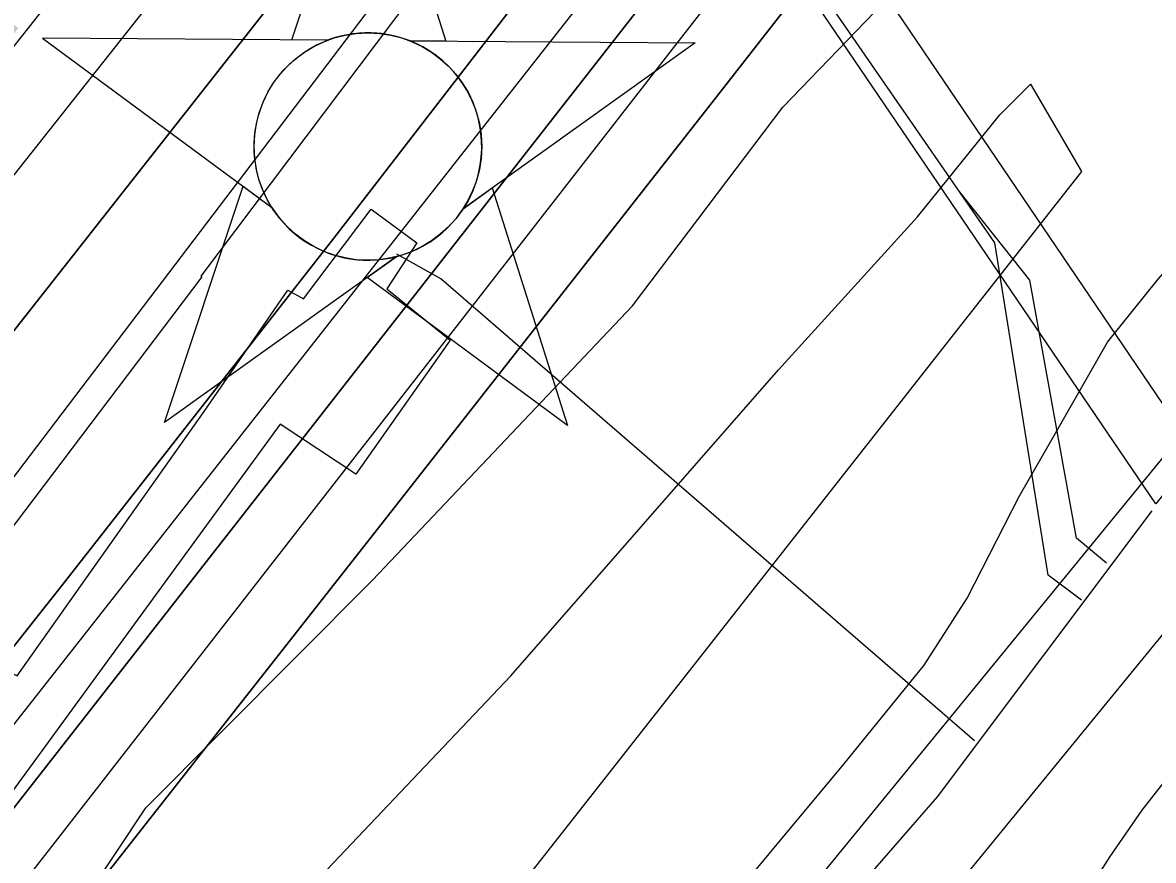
# Model space of a CAD drawing. Extents: x 3677843 to 3715951, y 511991 to 537744.
# Drawn here: x 3683599 to 3683902.5, y 519711.1 to 519936.1 of the extents above; entities that cross this region are included whole.
import ezdxf

# ---------------------------------------------------------------- set-up
doc = ezdxf.new("R2010")
doc.units = 0
for name, color, linetype in [('V-CHAN-DOCK', 7, 'Continuous'), ('V-CHAN-NAID', 7, 'Continuous'), ('V-FLOD-BASE', 7, 'Continuous'), ('V-LEVE-TOET', 7, 'Continuous'), ('V-RIVR-EDGE', 7, 'Continuous'), ('V-RIVR-FERY', 7, 'Continuous'), ('V-RRAP-RVMT', 7, 'Continuous'), ('V-RRAP-RVMT-IDEN', 7, 'Continuous'), ('V-SITE-VEGE', 7, 'Continuous'), ('V-SURV-LINE', 7, 'Continuous'), ('V-TOPO-DPTH', 7, 'Continuous'), ('V-TOPO-MAJR', 7, 'Continuous'), ('V-TOPO-MINR', 7, 'Continuous'), ('V-TOPO-WATR', 7, 'Continuous'), ('V-UTIL-LINE', 7, 'Continuous')]:
    doc.layers.add(name, color=color, linetype=linetype)

msp = doc.modelspace()

# ---------------------------------------------------------------- linework, layer by layer
at = {"layer": 'V-CHAN-DOCK'}
for points in [[(3683903.14, 519806.82), (3683793.09, 519969.03), (3683780.28, 519960.33), (3683767.52, 519979.14), (3683794.15, 519997.2), (3683914.02, 519820.41), (3683903.14, 519806.82)], [(3683384.11, 519466.17), (3683391.44, 519477.81), (3683398.99, 519489.31), (3683392.84, 519493.61), (3683481.62, 519614.18), (3683562.77, 519725.29), (3683591.41, 519763.58), (3683597.56, 519760.71), (3683647.69, 519831.64), (3683670.14, 519864.27), (3683674.4, 519861.88), (3683692.53, 519885.99), (3683704.83, 519876.92), (3683696.71, 519864.62), (3683713.72, 519850.79), (3683688.42, 519814.85), (3683668.08, 519828.23), (3683565.93, 519688.27), (3683540.63, 519654.7), (3683538.74, 519656.61), (3683483.35, 519576.69), (3683431.8, 519505.77), (3683420.29, 519479.73), (3683406.44, 519459.39)]]:
    msp.add_lwpolyline(points, dxfattribs=at)
at = {"layer": 'V-CHAN-NAID'}
for points in [[(3683680.8, 519931.32), (3683671.21, 519931.39), (3683692.34, 519994.87), (3683712.56, 519931.1), (3683702.97, 519931.16), (3683701.4, 519931.74), (3683699.3, 519932.36), (3683697.26, 519932.81), (3683695.23, 519933.12), (3683694.06, 519933.24), (3683692.53, 519933.32), (3683690.8, 519933.31), (3683689.43, 519933.24), (3683687.53, 519933.04), (3683686.16, 519932.82), (3683684.38, 519932.44), (3683682.85, 519932.02), (3683681.82, 519931.69)], [(3683680.8, 519931.32), (3683604.31, 519931.86), (3683665.87, 519886.46), (3683664.76, 519888.37), (3683663.95, 519890), (3683663.12, 519891.97), (3683662.43, 519894.02), (3683662.06, 519895.35), (3683661.7, 519896.97), (3683661.46, 519898.42), (3683661.27, 519900.02), (3683661.16, 519901.75), (3683661.15, 519903.33), (3683661.26, 519905.41), (3683661.44, 519907.02), (3683661.83, 519909.23), (3683662.31, 519911.15), (3683662.92, 519913.04), (3683663.57, 519914.72), (3683664.3, 519916.3), (3683665.11, 519917.84), (3683666.17, 519919.58), (3683667.2, 519921.05), (3683668.2, 519922.32), (3683669.21, 519923.46), (3683670.51, 519924.8), (3683671.57, 519925.76), (3683673.28, 519927.16), (3683674.49, 519928.03), (3683676.18, 519929.1), (3683677.91, 519930.05), (3683679.36, 519930.73)], [(3683702.97, 519931.16), (3683779.47, 519930.62), (3683717.26, 519886.1), (3683718.17, 519887.59), (3683719.15, 519889.44), (3683719.87, 519891.02), (3683720.61, 519892.98), (3683721.15, 519894.76), (3683721.55, 519896.4), (3683721.91, 519898.41), (3683722.1, 519899.98), (3683722.22, 519902.19), (3683722.19, 519904.25), (3683722, 519906.47), (3683721.74, 519908.23), (3683721.25, 519910.46), (3683720.61, 519912.6), (3683719.86, 519914.58), (3683719.21, 519916.03), (3683718.2, 519917.94), (3683717.14, 519919.66), (3683715.92, 519921.37), (3683714.66, 519922.9), (3683713.39, 519924.27), (3683711.76, 519925.8), (3683710.02, 519927.21), (3683708.33, 519928.39), (3683706.45, 519929.52), (3683704.97, 519930.28)], [(3683699.23, 519873.19), (3683637.03, 519828.67), (3683658.16, 519892.15), (3683665.87, 519886.46), (3683666.51, 519885.5), (3683667.89, 519883.64), (3683669.1, 519882.23), (3683670.57, 519880.72), (3683671.96, 519879.47), (3683673.41, 519878.32), (3683674.82, 519877.33), (3683676.49, 519876.29), (3683678.21, 519875.38), (3683680, 519874.57), (3683681.44, 519874.01), (3683683.07, 519873.49), (3683685.3, 519872.92), (3683686.83, 519872.63), (3683688.86, 519872.38), (3683690.39, 519872.27), (3683692.25, 519872.25), (3683693.94, 519872.33), (3683695.65, 519872.51), (3683697.55, 519872.82)], [(3683717.26, 519886.1), (3683725.06, 519891.68), (3683745.28, 519827.9), (3683691.44, 519867.61), (3683699.23, 519873.19), (3683700.9, 519873.67), (3683702.51, 519874.23), (3683704.67, 519875.14), (3683706.4, 519876.03), (3683708.27, 519877.14), (3683710.01, 519878.35), (3683711.56, 519879.6), (3683712.85, 519880.77), (3683714.23, 519882.19), (3683715.44, 519883.59), (3683716.55, 519885.06)]]:
    msp.add_lwpolyline(points, close=True, dxfattribs=at)
msp.add_circle((3683691.68, 519902.79), 30.54, dxfattribs=at)
at = {"layer": 'V-FLOD-BASE'}
msp.add_lwpolyline([(3683381.54, 519170.16), (3683403.75, 519172.48), (3683418.31, 519178.47), (3683431.69, 519192.53), (3683449.97, 519220.3), (3683464.99, 519240.81), (3683491.77, 519272.57), (3683525.87, 519317.21), (3683589.63, 519406.1), (3683650.56, 519492.18), (3683730.11, 519593.12), (3683778.8, 519652.62), (3683844.52, 519728.19), (3683902.18, 519805.01)], dxfattribs=at)
at = {"layer": 'V-LEVE-TOET'}
for points in [[(3683780.71, 519690.4), (3683819.37, 519736.98), (3683840.96, 519763.55), (3683852.47, 519781.51), (3683866.45, 519808.81), (3683876.93, 519827.12), (3683890.19, 519850.27), (3683903.78, 519867.18), (3683929.54, 519896.51), (3683958.44, 519928.24), (3683975.85, 519948.6), (3683990.82, 519965.85), (3684001.96, 519978.62), (3684014.49, 519991.38), (3684027.02, 520004.13), (3684035.71, 520012.75), (3684048.58, 520024.47), (3684057.97, 520032.74), (3684066.67, 520041.36)], [(3683489.53, 519163.39), (3683497.89, 519179.65), (3683547.49, 519259.73), (3683637.64, 519383.22), (3683696.06, 519453.17), (3683782.53, 519564.96), (3683862.5, 519669.93), (3683883.22, 519700.1), (3683890.94, 519712.17), (3683899.47, 519724.64), (3683931.94, 519766.06), (3683986.75, 519837.64), (3684033.38, 519886.67), (3684061.76, 519916.8), (3684073.91, 519926.83), (3684084.85, 519935.66)]]:
    msp.add_lwpolyline(points, dxfattribs=at)
at = {"layer": 'V-RIVR-EDGE'}
msp.add_lwpolyline([(3683281.55, 519254.87), (3683329.12, 519314.18), (3683431.49, 519440), (3683498.33, 519523.88), (3683577.87, 519643.75), (3683632.1, 519725.26), (3683692.88, 519786.34), (3683762.7, 519860.01), (3683803.06, 519913.34), (3683830.14, 519941.49), (3683872.82, 519964.19), (3683912.55, 520007.32), (3683936.11, 520068.5), (3683978.34, 520149.43), (3684010.25, 520188.38), (3684114.35, 520288.37), (3684184.16, 520354.84), (3684214.9, 520407.59), (3684229.44, 520460.98), (3684277.61, 520516.69), (3684326.37, 520572.4)], dxfattribs=at)
at = {"layer": 'V-RIVR-FERY'}
msp.add_spline([(3683395.61, 529471.33), (3683521.93, 529210.06), (3683605.12, 528969.74), (3683680.85, 528445.16), (3683751.52, 527893.72), (3683927.94, 527005.71), (3684042.37, 526379.7), (3684112.21, 525834.62), (3684119.19, 525226.82), (3684092.52, 524348.19), (3684041.56, 523650.59), (3683951.37, 522948.56), (3683790.83, 522287.09), (3683653.77, 521935.75), (3683329.65, 521213.56), (3682839.7, 520457.29), (3682512.55, 519997.79), (3682286.16, 519635.95), (3682113.49, 519264.01), (3682089.81, 519186.3)], degree=3, dxfattribs=at)
at = {"layer": 'V-RRAP-RVMT'}
for p, q in [((3683730.66, 519979.3), (3683646.85, 519867.99)), ((3683647.06, 519867.83), (3683560.9, 519753.89)), ((3683646.85, 519867.99), (3683647.06, 519867.83))]:
    msp.add_line(p, q, dxfattribs=at)
at = {"layer": 'V-SITE-VEGE'}
msp.add_lwpolyline([(3683883.19, 519896.07), (3683606.79, 519544.2), (3683472.82, 519392.29), (3683418.97, 519336.19), (3683405.21, 519332.13), (3683399.75, 519339.03), (3683405.32, 519355.49), (3683499.39, 519495.22), (3683587.82, 519603.37), (3683644.46, 519670.44), (3683730.06, 519760.73), (3683801.88, 519842.85), (3683839.16, 519883.91), (3683861.27, 519911.29), (3683869.55, 519919.49)], close=True, dxfattribs=at)
at = {"layer": 'V-SURV-LINE'}
for points in [[(3683677.22, 519540.75), (3683998.86, 519933.91)], [(3684022.09, 519914.93), (3683700.45, 519521.76)]]:
    msp.add_lwpolyline(points, dxfattribs=at)
at = {"layer": 'V-TOPO-DPTH'}
for points in [[(3684318.7, 520619.39), (3684245.87, 520511.95), (3684242.14, 520506.55), (3684238.34, 520501.2), (3684234.44, 520495.91), (3684230.48, 520490.68), (3684056.71, 520265.49), (3683966.05, 520148.32), (3683875.17, 520031.31), (3683783.98, 519914.55), (3683692.58, 519797.95), (3683553.24, 519620.69), (3683531.25, 519592.92), (3683509.14, 519565.25), (3683486.84, 519537.74), (3683464.41, 519510.33), (3683441.83, 519483.04), (3683419.16, 519455.83), (3683396.38, 519428.71), (3683373.51, 519401.67), (3683308.89, 519325.59)], [(3684150.59, 520565.61), (3684067.29, 520455.85), (3684024.26, 520399.47), (3683981.05, 520343.23), (3683937.54, 520287.21), (3683893.84, 520231.35), (3683470.84, 519693.48), (3683448.64, 519665.41), (3683426.34, 519637.42), (3683403.89, 519609.54), (3683381.34, 519581.75), (3683360.43, 519556.12), (3683327.29, 519515.62), (3683294.07, 519475.2)], [(3684150.59, 520565.61), (3684067.29, 520455.85), (3684024.26, 520399.47), (3683981.05, 520343.23), (3683937.54, 520287.21), (3683893.84, 520231.35), (3683470.84, 519693.48), (3683448.64, 519665.41), (3683426.34, 519637.42), (3683403.89, 519609.54), (3683381.34, 519581.75), (3683360.43, 519556.12), (3683327.29, 519515.62), (3683294.07, 519475.2)], [(3682090.34, 518329.47), (3682090.63, 518303.54), (3682194.34, 518374.34), (3682308.29, 518454.91), (3682421.36, 518536.72), (3682627.89, 518688.77), (3682636.85, 518695.73), (3682645.54, 518702.99), (3682653.86, 518710.68), (3682661.91, 518718.66), (3682787.49, 518849.79), (3682857.37, 518924.25), (3682926.22, 518999.63), (3682993.52, 519076.4), (3683059.8, 519154.08), (3683448.01, 519618.55), (3684153.01, 520546.38)], [(3682090.63, 518303.54), (3682194.34, 518374.34), (3682308.29, 518454.91), (3682421.36, 518536.72), (3682627.89, 518688.77), (3682636.85, 518695.73), (3682645.54, 518702.99), (3682653.86, 518710.68), (3682661.91, 518718.66), (3682787.49, 518849.79), (3682857.37, 518924.25), (3682926.22, 518999.63), (3682993.52, 519076.4), (3683059.8, 519154.08), (3683448.01, 519618.55), (3684153.01, 520546.38)], [(3682090.88, 518280.59), (3682154.47, 518326.51), (3682626.07, 518673.38), (3682639.51, 518683.81), (3682652.57, 518694.68), (3682665.05, 518706.21), (3682677.14, 518718.18), (3682879.02, 518928.57), (3682981.02, 519037.23), (3683081.4, 519147.35), (3683179.33, 519259.64), (3683275.63, 519373.38), (3683450.75, 519584.88), (3683458.24, 519593.99), (3683465.69, 519603.14), (3683473.08, 519612.33), (3683480.42, 519621.56), (3683610.6, 519786.27), (3683682.54, 519878.23), (3683753.85, 519970.67), (3683824.24, 520063.82), (3683894, 520157.44), (3684157.41, 520514.69), (3684169.08, 520530.77)], [(3684169.08, 520530.77), (3684157.41, 520514.69), (3683894, 520157.44), (3683824.24, 520063.82), (3683753.85, 519970.67), (3683682.54, 519878.23), (3683610.6, 519786.27), (3683480.42, 519621.56), (3683473.08, 519612.33), (3683465.69, 519603.14), (3683458.24, 519593.99), (3683450.75, 519584.88), (3683275.63, 519373.38)], [(3682091.04, 518266.18), (3682624.25, 518657.99), (3682642.18, 518671.89), (3682659.6, 518686.37), (3682676.25, 518701.73), (3682692.39, 518717.67), (3683118.47, 519160.81), (3683182.59, 519229.03), (3683245.65, 519298.2), (3683307.11, 519368.78), (3683367.52, 519440.32), (3683454.04, 519545.17), (3683470.31, 519565.04), (3683486.48, 519585.01), (3683502.49, 519605.1), (3683518.39, 519625.27), (3683971.82, 520205.3), (3684012.28, 520257.82), (3684052.25, 520310.71), (3684091.47, 520364.15), (3684130.19, 520417.96), (3684164.79, 520466.77), (3684185.61, 520496.61), (3684206.12, 520526.67)], [(3684206.12, 520526.67), (3684185.61, 520496.61), (3684164.79, 520466.77), (3684130.19, 520417.96), (3684091.47, 520364.15), (3684052.25, 520310.71), (3684012.28, 520257.82), (3683971.82, 520205.3), (3683518.39, 519625.27), (3683502.49, 519605.1), (3683486.48, 519585.01), (3683470.31, 519565.04), (3683454.04, 519545.17), (3683367.52, 519440.32), (3683307.11, 519368.78)]]:
    msp.add_lwpolyline(points, dxfattribs=at)
at = {"layer": 'V-TOPO-MAJR'}
msp.add_lwpolyline([(3682090.1, 518351.24), (3682631.5, 518719.59), (3683006.69, 519170.59), (3683073.54, 519251.09), (3683140.32, 519331.67), (3683206.95, 519412.36), (3683273.5, 519493.12), (3683377.95, 519620.08), (3683392.16, 519637.45), (3683406.3, 519654.88), (3683420.34, 519672.39), (3683434.32, 519689.96), (3683872.74, 520244.19), (3683916.69, 520300.55), (3683960.12, 520357.3), (3684002.76, 520414.64), (3684044.88, 520472.39), (3684086, 520529.58)], dxfattribs=at)
at = {"layer": 'V-TOPO-MINR'}
for points in [[(3682089.55, 518400.88), (3682561.33, 518748.62), (3682575.05, 518759.31), (3682588.36, 518770.46), (3682601.05, 518782.3), (3682613.34, 518794.61), (3682783.07, 518973.94), (3682878.98, 519077.1), (3682973.63, 519181.38), (3683066.4, 519287.33), (3683157.93, 519394.39), (3683375.05, 519653.05), (3683382.07, 519661.47), (3683389.05, 519669.92), (3683395.97, 519678.42), (3683402.86, 519686.95), (3683544.58, 519863.88), (3683621.66, 519961.38), (3683697.91, 520059.52), (3683772.91, 520158.62), (3683847.08, 520258.36), (3684079.38, 520574.96)], [(3683294.07, 519475.2), (3683327.29, 519515.62), (3683360.43, 519556.12), (3683381.34, 519581.75), (3683403.89, 519609.54), (3683426.34, 519637.42), (3683448.64, 519665.41), (3683470.84, 519693.48), (3683893.84, 520231.35), (3683937.54, 520287.21), (3683981.05, 520343.23), (3684024.26, 520399.47), (3684067.29, 520455.85), (3684150.59, 520565.61)], [(3682090.63, 518303.54), (3682194.34, 518374.34), (3682308.29, 518454.91), (3682421.36, 518536.72), (3682627.89, 518688.77), (3682636.85, 518695.73), (3682645.54, 518702.99), (3682653.86, 518710.68), (3682661.91, 518718.66), (3682787.49, 518849.79), (3682857.37, 518924.25), (3682926.22, 518999.63), (3682993.52, 519076.4), (3683059.8, 519154.08), (3683448.01, 519618.55), (3684153.01, 520546.38)], [(3682090.97, 518272.97), (3682625.16, 518665.69), (3682640.85, 518677.85), (3682656.08, 518690.53), (3682670.65, 518703.97), (3682684.76, 518717.93), (3682997.53, 519043.55), (3683080.78, 519132.19), (3683162.68, 519222.04), (3683242.54, 519313.71), (3683321.04, 519406.59), (3683452.35, 519565.54), (3683464.12, 519579.89), (3683475.82, 519594.3), (3683487.41, 519608.8), (3683498.94, 519623.35), (3683754.29, 519948.37), (3683829.33, 520045.05), (3683903.61, 520142.31), (3683976.74, 520240.44), (3684049.1, 520339.15), (3684160.62, 520493.18), (3684176.47, 520515.43), (3684192.08, 520537.83)], [(3682090.88, 518280.59), (3682154.47, 518326.51), (3682626.07, 518673.38), (3682639.51, 518683.81), (3682652.57, 518694.68), (3682665.05, 518706.21), (3682677.14, 518718.18), (3682879.02, 518928.57), (3682981.02, 519037.23), (3683081.4, 519147.35), (3683179.33, 519259.64), (3683275.63, 519373.38), (3683450.75, 519584.88), (3683458.24, 519593.99), (3683465.69, 519603.14), (3683473.08, 519612.33), (3683480.42, 519621.56), (3683610.6, 519786.27), (3683682.54, 519878.23), (3683753.85, 519970.67), (3683824.24, 520063.82), (3683894, 520157.44), (3684157.41, 520514.69), (3684169.08, 520530.77)], [(3683290.09, 519325.56), (3683332.1, 519375.08), (3683373.79, 519424.88), (3683415.27, 519474.85), (3683455.8, 519524.02), (3683476.74, 519549.64), (3683497.53, 519575.37), (3683518.11, 519601.27), (3683538.54, 519627.29), (3684185.81, 520458.91), (3684192.48, 520467.62), (3684199.05, 520476.42), (3684205.47, 520485.32), (3684211.79, 520494.29), (3684217.97, 520503.37), (3684224.05, 520512.5), (3684230, 520521.73), (3684235.85, 520531.02)], [(3682091.04, 518266.18), (3682624.25, 518657.99), (3682642.18, 518671.89), (3682659.6, 518686.37), (3682676.25, 518701.73), (3682692.39, 518717.67), (3683118.47, 519160.81), (3683182.59, 519229.03), (3683245.65, 519298.2), (3683307.11, 519368.78), (3683367.52, 519440.32), (3683454.04, 519545.17), (3683470.31, 519565.04), (3683486.48, 519585.01), (3683502.49, 519605.1), (3683518.39, 519625.27), (3683971.82, 520205.3), (3684012.28, 520257.82), (3684052.25, 520310.71), (3684091.47, 520364.15), (3684130.19, 520417.96), (3684164.79, 520466.77), (3684185.61, 520496.61), (3684206.12, 520526.67)]]:
    msp.add_lwpolyline(points, dxfattribs=at)
at = {"layer": 'V-TOPO-WATR'}
msp.add_lwpolyline([(3683308.89, 519325.59), (3683373.51, 519401.67), (3683396.38, 519428.71), (3683419.16, 519455.83), (3683441.83, 519483.04), (3683464.41, 519510.33), (3683486.84, 519537.74), (3683509.14, 519565.25), (3683531.25, 519592.92), (3683553.24, 519620.69), (3683692.58, 519797.95), (3683783.98, 519914.55), (3683875.17, 520031.31), (3683966.05, 520148.32), (3684056.71, 520265.49), (3684230.48, 520490.68), (3684234.44, 520495.91), (3684238.34, 520501.2), (3684242.14, 520506.55), (3684245.87, 520511.95), (3684318.7, 520619.39)], dxfattribs=at)
at = {"layer": 'V-UTIL-LINE'}
for points in [[(3683883.2, 519781.01), (3683874.22, 519787.69), (3683859.92, 519876.94), (3683793.94, 519972.59)], [(3683889.89, 519790.94), (3683881.85, 519797.62), (3683869.36, 519866.94), (3683850.36, 519890.79)], [(3683854.44, 519743.24), (3683711.26, 519867.23), (3683699.43, 519873.92)]]:
    msp.add_lwpolyline(points, dxfattribs=at)

# ---------------------------------------------------------------- texts
at = {"layer": 'V-RRAP-RVMT-IDEN'}
msp.add_text('BEND', height=100, rotation=53.4421, dxfattribs=at).set_placement((3683495.01, 519795.95))

doc.saveas('drawing.dxf')
